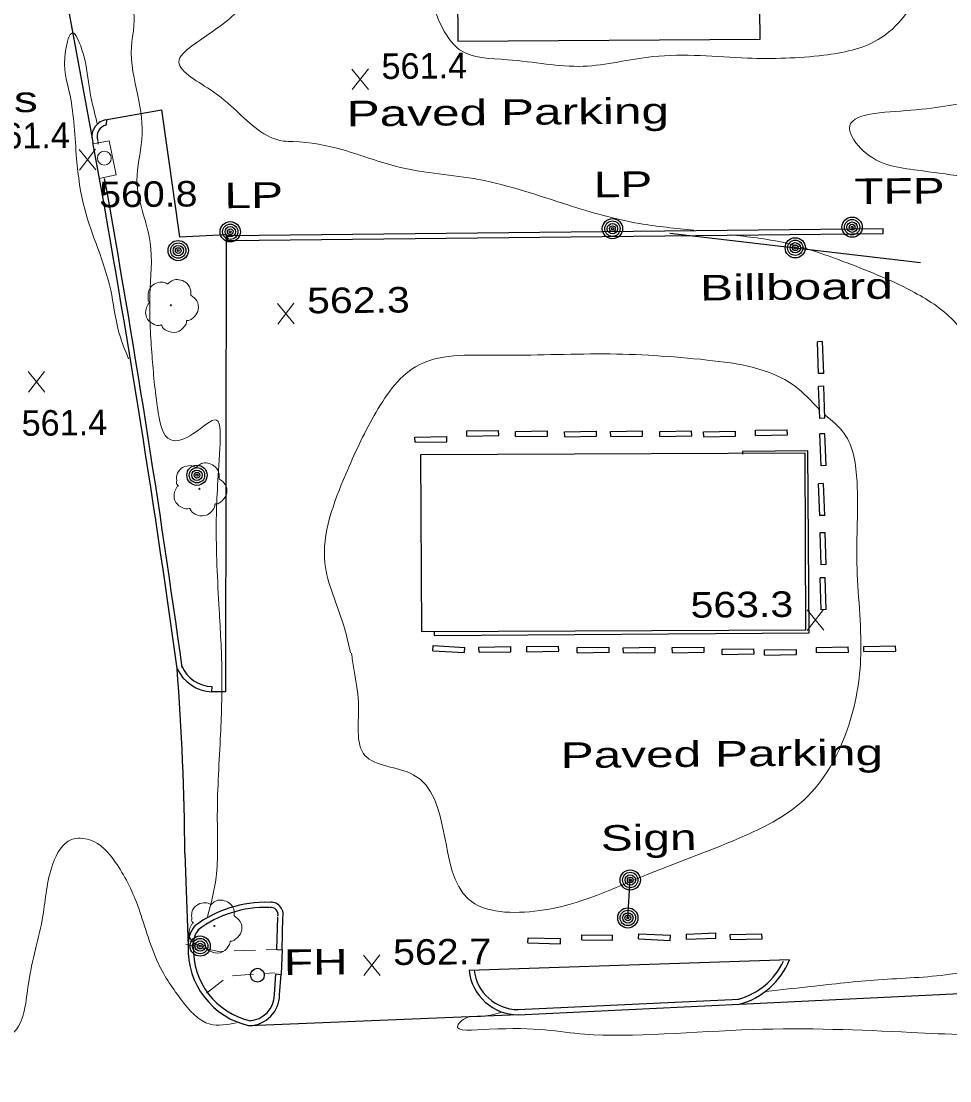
# Model space of a CAD drawing. Extents: x 2361708 to 2370558, y 6977955 to 6991887.
# Drawn here: x 2365983.6 to 2366158, y 6985916.3 to 6986115.3 of the extents above; entities that cross this region are included whole.
import ezdxf

# ---------------------------------------------------------------- set-up
doc = ezdxf.new("R2010")
doc.units = 0
doc.header["$LTSCALE"] = 1.9
for name, color, linetype, lineweight in [('11', 7, 'Continuous', 25), ('13', 7, 'Continuous', 13), ('2', 7, 'Continuous', 25), ('20', 7, 'Continuous', 25), ('21', 7, 'Continuous', 25), ('29', 7, 'Continuous', 13), ('31', 7, 'Continuous', 13), ('35', 7, 'Continuous', 13), ('9', 7, 'Continuous', 13)]:
    doc.layers.add(name, color=color, linetype=linetype, lineweight=lineweight)

msp = doc.modelspace()

# ---------------------------------------------------------------- linework, layer by layer
at = {"layer": '11'}
for points in [[(2366145.744, 6986174.413), (2366075.846, 6986173.908), (2366075.907, 6986165.408), (2366065.267, 6986165.337), (2366065.629, 6986111.588), (2366122.368, 6986111.968), (2366122.291, 6986123.228), (2366146.1, 6986123.395)], [(2366058.783, 6986000.707), (2366130.984, 6986001.004), (2366130.848, 6986034.175), (2366058.648, 6986033.878)]]:
    msp.add_lwpolyline(points, close=True, dxfattribs=at)
at = {"layer": '13'}
for p, q in [((2366015.774, 6985941.635), (2366014.541, 6985941.893)), ((2366027.662, 6985940.818), (2366023.663, 6985940.7)), ((2366031.661, 6985940.937), (2366029.661, 6985940.877)), ((2366027.285, 6985936.324), (2366023.297, 6985936.046)), ((2366031.282, 6985936.602), (2366029.283, 6985936.463)), ((2366021.565, 6985935.23), (2366018.439, 6985932.74))]:
    msp.add_line(p, q, dxfattribs=at)
msp.add_lwpolyline([(2366021.663, 6985940.641), (2366020.754, 6985940.612), (2366017.728, 6985941.233)], dxfattribs=at)
at = {"layer": '2'}
for p, q in [((2365991.906, 6986120.937), (2365997.013, 6986092.974)), ((2365999.635, 6986095.839), (2365999.706, 6986096.799)), ((2366022.444, 6986075.065), (2366145.507, 6986076.376)), ((2366022.453, 6986074.105), (2366145.517, 6986075.416)), ((2366145.517, 6986075.416), (2366145.507, 6986076.376)), ((2366022.453, 6986074.105), (2366022.444, 6986075.065)), ((2366134.109, 6986055.167), (2366133.149, 6986055.128)), ((2366133.366, 6986049.139), (2366133.149, 6986055.128)), ((2366134.326, 6986049.179), (2366134.109, 6986055.167)), ((2366134.326, 6986049.179), (2366133.366, 6986049.139)), ((2366134.319, 6986046.748), (2366133.359, 6986046.709)), ((2366133.577, 6986040.721), (2366133.359, 6986046.709)), ((2366134.536, 6986040.76), (2366134.319, 6986046.748)), ((2366134.536, 6986040.76), (2366133.577, 6986040.721)), ((2366067.306, 6986038.35), (2366073.295, 6986038.457)), ((2366067.324, 6986037.39), (2366067.306, 6986038.35)), ((2366073.314, 6986037.497), (2366073.295, 6986038.457)), ((2366076.457, 6986038.247), (2366082.446, 6986038.354)), ((2366076.477, 6986037.287), (2366076.457, 6986038.247)), ((2366082.465, 6986037.394), (2366082.446, 6986038.354)), ((2366085.678, 6986038.205), (2366091.667, 6986038.312)), ((2366085.697, 6986037.245), (2366085.678, 6986038.205)), ((2366091.687, 6986037.352), (2366091.667, 6986038.312)), ((2366094.308, 6986038.247), (2366100.297, 6986038.354)), ((2366094.327, 6986037.287), (2366094.308, 6986038.247)), ((2366100.316, 6986037.394), (2366100.297, 6986038.354)), ((2366103.528, 6986038.275), (2366109.517, 6986038.382)), ((2366103.547, 6986037.315), (2366103.528, 6986038.275)), ((2366109.536, 6986037.422), (2366109.517, 6986038.382)), ((2366111.77, 6986038.213), (2366117.758, 6986038.321)), ((2366111.789, 6986037.253), (2366111.77, 6986038.213)), ((2366117.777, 6986037.361), (2366117.758, 6986038.321)), ((2366121.487, 6986038.476), (2366127.477, 6986038.583)), ((2366121.506, 6986037.516), (2366121.487, 6986038.476)), ((2366121.506, 6986037.516), (2366127.496, 6986037.623)), ((2366127.496, 6986037.623), (2366127.477, 6986038.583)), ((2366134.564, 6986037.83), (2366133.604, 6986037.791)), ((2366133.821, 6986031.803), (2366133.604, 6986037.791)), ((2366134.781, 6986031.842), (2366134.564, 6986037.83)), ((2366057.576, 6986037.188), (2366063.566, 6986037.295)), ((2366057.595, 6986036.228), (2366057.576, 6986037.188)), ((2366057.595, 6986036.228), (2366063.585, 6986036.335)), ((2366063.585, 6986036.335), (2366063.566, 6986037.295)), ((2366067.324, 6986037.39), (2366073.314, 6986037.497)), ((2366076.477, 6986037.287), (2366082.465, 6986037.394)), ((2366085.697, 6986037.245), (2366091.687, 6986037.352)), ((2366094.327, 6986037.287), (2366100.316, 6986037.394)), ((2366103.547, 6986037.315), (2366109.536, 6986037.422)), ((2366111.789, 6986037.253), (2366117.777, 6986037.361)), ((2366134.781, 6986031.842), (2366133.821, 6986031.803)), ((2366134.313, 6986028.478), (2366133.353, 6986028.438)), ((2366133.57, 6986022.45), (2366133.353, 6986028.438)), ((2366134.53, 6986022.489), (2366134.313, 6986028.478)), ((2366134.53, 6986022.489), (2366133.57, 6986022.45)), ((2366134.591, 6986019.25), (2366133.631, 6986019.211)), ((2366133.848, 6986013.222), (2366133.631, 6986019.211)), ((2366134.808, 6986013.262), (2366134.591, 6986019.25)), ((2366134.808, 6986013.262), (2366133.848, 6986013.222)), ((2366134.591, 6986010.799), (2366133.632, 6986010.76)), ((2366133.849, 6986004.772), (2366133.632, 6986010.76)), ((2366134.808, 6986004.811), (2366134.591, 6986010.799)), ((2366134.808, 6986004.811), (2366133.849, 6986004.772)), ((2366060.918, 6985997.087), (2366060.969, 6985998.048)), ((2366060.969, 6985998.048), (2366066.952, 6985997.715)), ((2366069.592, 6985997.74), (2366075.582, 6985997.847)), ((2366075.601, 6985996.887), (2366075.582, 6985997.847)), ((2366078.572, 6985997.846), (2366084.561, 6985997.953)), ((2366078.591, 6985996.886), (2366078.572, 6985997.846)), ((2366084.58, 6985996.993), (2366084.561, 6985997.953)), ((2366132.956, 6985997.693), (2366138.945, 6985997.8)), ((2366138.964, 6985996.84), (2366138.945, 6985997.8)), ((2366141.835, 6985997.868), (2366147.824, 6985997.974)), ((2366141.854, 6985996.908), (2366141.835, 6985997.868)), ((2366147.843, 6985997.015), (2366147.824, 6985997.974)), ((2366060.918, 6985997.087), (2366066.902, 6985996.754)), ((2366066.902, 6985996.754), (2366066.952, 6985997.715)), ((2366069.611, 6985996.78), (2366069.592, 6985997.74)), ((2366069.611, 6985996.78), (2366075.601, 6985996.887)), ((2366078.591, 6985996.886), (2366084.58, 6985996.993)), ((2366088.034, 6985997.666), (2366094.023, 6985997.773)), ((2366088.053, 6985996.705), (2366088.034, 6985997.666)), ((2366088.053, 6985996.705), (2366094.042, 6985996.812)), ((2366094.042, 6985996.812), (2366094.023, 6985997.773)), ((2366096.694, 6985997.628), (2366102.684, 6985997.735)), ((2366096.714, 6985996.668), (2366096.694, 6985997.628)), ((2366096.714, 6985996.668), (2366102.703, 6985996.775)), ((2366102.703, 6985996.775), (2366102.684, 6985997.735)), ((2366105.885, 6985997.666), (2366111.874, 6985997.773)), ((2366105.904, 6985996.705), (2366105.885, 6985997.666)), ((2366105.904, 6985996.705), (2366111.894, 6985996.812)), ((2366111.894, 6985996.812), (2366111.874, 6985997.773)), ((2366115.238, 6985997.344), (2366121.228, 6985997.452)), ((2366115.258, 6985996.384), (2366115.238, 6985997.344)), ((2366115.258, 6985996.384), (2366121.247, 6985996.491)), ((2366121.247, 6985996.491), (2366121.228, 6985997.452)), ((2366123.21, 6985997.22), (2366129.199, 6985997.327)), ((2366123.229, 6985996.26), (2366123.21, 6985997.22)), ((2366123.229, 6985996.26), (2366129.218, 6985996.368)), ((2366129.218, 6985996.368), (2366129.199, 6985997.327)), ((2366132.975, 6985996.733), (2366132.956, 6985997.693)), ((2366132.975, 6985996.733), (2366138.964, 6985996.84)), ((2366141.854, 6985996.908), (2366147.843, 6985997.015)), ((2366019.461, 6985990.342), (2366019.39, 6985989.381)), ((2366014.359, 6985958.982), (2366015.024, 6985941.578)), ((2366031.661, 6985940.937), (2366031.823, 6985947.058)), ((2366032.621, 6985940.915), (2366032.783, 6985947.037)), ((2366108.547, 6985943.858), (2366114.045, 6985944.081)), ((2366114.084, 6985943.121), (2366114.045, 6985944.081)), ((2366078.781, 6985942.215), (2366078.812, 6985943.175)), ((2366078.781, 6985942.215), (2366084.903, 6985942.043)), ((2366078.812, 6985943.175), (2366084.934, 6985943.003)), ((2366084.903, 6985942.043), (2366084.934, 6985943.003)), ((2366088.916, 6985942.781), (2366088.927, 6985943.741)), ((2366088.916, 6985942.781), (2366094.657, 6985942.726)), ((2366088.927, 6985943.741), (2366094.668, 6985943.686)), ((2366094.657, 6985942.726), (2366094.668, 6985943.686)), ((2366099.565, 6985942.963), (2366099.616, 6985943.923)), ((2366099.565, 6985942.963), (2366105.479, 6985942.669)), ((2366099.616, 6985943.923), (2366105.529, 6985943.629)), ((2366105.479, 6985942.669), (2366105.529, 6985943.629)), ((2366108.586, 6985942.898), (2366108.547, 6985943.858)), ((2366108.586, 6985942.898), (2366114.084, 6985943.121)), ((2366116.778, 6985943.796), (2366122.727, 6985943.913)), ((2366116.797, 6985942.837), (2366116.778, 6985943.796)), ((2366116.797, 6985942.837), (2366122.747, 6985942.953)), ((2366122.747, 6985942.953), (2366122.727, 6985943.913)), ((2366031.661, 6985940.937), (2366032.622, 6985940.895)), ((2366032.621, 6985940.915), (2366032.446, 6985936.323)), ((2366127.904, 6985939.012), (2366067.74, 6985936.989)), ((2366031.211, 6985932.502), (2366031.484, 6985936.394)), ((2366031.484, 6985936.394), (2366032.436, 6985936.273)), ((2366032.173, 6985932.431), (2366032.446, 6985936.323)), ((2366118.513, 6985930.702), (2366175.769, 6985933.498)), ((2366076.921, 6985929.666), (2366118.464, 6985931.662)), ((2366076.97, 6985928.707), (2366118.513, 6985930.702)), ((2366076.97, 6985928.707), (2366026.517, 6985926.636))]:
    msp.add_line(p, q, dxfattribs=at)
for points in [[(2365999.426, 6986096.777), (2366009.999, 6986098.657), (2366013.346, 6986074.838), (2366022.162, 6986075.262), (2366022, 6985989.386), (2366019.43, 6985989.382)], [(2366061.185, 6986000.55), (2366061.191, 6985999.93), (2366131.61, 6986000.41), (2366131.374, 6986034.61), (2366119.095, 6986034.523), (2366119.1, 6986034.013)]]:
    msp.add_lwpolyline(points, dxfattribs=at)
for centre, radius, start, end in [((2366000.121, 6986093.665), 3.189, 102.57706, 200.16639), ((2366000.121, 6986093.665), 2.229, 102.57706, 200.16639), ((2363664.674, 6985669.09), 2370.583, 7.87209, 10.29039), ((2363664.674, 6985669.09), 2371.543, 10.27807, 10.29039), ((2363664.674, 6985669.09), 2371.543, 7.87209, 10.12023), ((2366019.691, 6985996.797), 6.459, 204.07236, 267.97664), ((2366019.691, 6985996.797), 7.419, 204.07236, 267.97664), ((2365544.95, 6985956.959), 469.413, 0.24691, 4.49769), ((2366029.569, 6985927.62), 22.212, 88.33021, 126.91501), ((2366029.569, 6985927.62), 21.252, 88.33021, 126.91501), ((2366030.516, 6985947.522), 2.319, 347.92102, 97.40619), ((2366030.516, 6985947.522), 1.359, 347.92102, 97.40619), ((2366020.558, 6985941.917), 5.544, 141.35343, 183.51201), ((2366020.558, 6985941.917), 4.584, 141.35343, 183.51201), ((2366029.665, 6985940.948), 14.654, 177.53787, 257.59686), ((2366029.665, 6985940.948), 13.694, 177.53787, 257.59686), ((2366114.89, 6985944.258), 13.072, 284.96283, 335.19285), ((2366114.89, 6985944.258), 14.032, 284.96283, 338.04559), ((2366077.016, 6985938.042), 9.335, 186.47352, 269.71858), ((2366077.016, 6985938.042), 8.375, 186.47352, 269.71858), ((2366026.256, 6985932.548), 4.957, 272.52991, 358.86344), ((2366026.256, 6985932.548), 5.917, 272.52991, 358.86344)]:
    msp.add_arc(centre, radius, start, end, dxfattribs=at)
at = {"layer": '20'}
for centre, radius in [((2366022.897, 6986075.769), 1.9), ((2366094.655, 6986076.352), 1.9), ((2366094.655, 6986076.352), 1.442), ((2366139.655, 6986076.631), 1.9), ((2366139.655, 6986076.631), 1.442), ((2366139.655, 6986076.631), 0.973), ((2366022.897, 6986075.769), 1.442), ((2366022.897, 6986075.769), 0.973), ((2366022.897, 6986075.769), 0.539), ((2366022.897, 6986075.769), 0.192), ((2366094.655, 6986076.352), 0.973), ((2366094.655, 6986076.352), 0.539), ((2366094.655, 6986076.352), 0.192), ((2366139.655, 6986076.631), 0.539), ((2366139.655, 6986076.631), 0.192), ((2366013.131, 6986072.236), 1.9), ((2366013.131, 6986072.236), 1.442), ((2366013.131, 6986072.236), 0.973), ((2366013.131, 6986072.236), 0.539), ((2366013.131, 6986072.236), 0.192), ((2366016.652, 6986030.038), 1.9), ((2366016.652, 6986030.038), 1.442), ((2366016.652, 6986030.038), 0.973), ((2366016.652, 6986030.038), 0.539), ((2366016.652, 6986030.038), 0.192), ((2366017.254, 6985941.609), 1.9), ((2366017.254, 6985941.609), 1.442), ((2366017.254, 6985941.609), 0.973), ((2366017.254, 6985941.609), 0.539), ((2366017.254, 6985941.609), 0.192), ((2366027.997, 6985936.131), 1.3)]:
    msp.add_circle(centre, radius, dxfattribs=at)
at = {"layer": '21'}
for p, q in [((2366105.434, 6986075.535), (2366152.529, 6986069.983)), ((2366097.548, 6985946.894), (2366098, 6985954.019))]:
    msp.add_line(p, q, dxfattribs=at)
for centre, radius in [((2366128.981, 6986072.759), 1.9), ((2366128.981, 6986072.759), 1.442), ((2366128.981, 6986072.759), 0.973), ((2366128.981, 6986072.759), 0.539), ((2366128.981, 6986072.759), 0.192), ((2366098, 6985954.018), 1.9), ((2366098, 6985954.018), 1.442), ((2366098, 6985954.018), 0.973), ((2366098, 6985954.018), 0.539), ((2366098, 6985954.018), 0.192), ((2366097.548, 6985946.894), 1.9), ((2366097.548, 6985946.894), 1.442), ((2366097.548, 6985946.894), 0.973), ((2366097.548, 6985946.894), 0.539), ((2366097.548, 6985946.894), 0.192)]:
    msp.add_circle(centre, radius, dxfattribs=at)
at = {"layer": '29'}
for centre in [(2366011.758, 6986061.953), (2366017.097, 6986027.492), (2366019.918, 6985945.395)]:
    msp.add_circle(centre, 0.1, dxfattribs=at)
for points in [[(2366007.793, 6986062.525), (2366007.813, 6986062.535), (2366007.732, 6986062.604), (2366007.496, 6986063.232), (2366007.534, 6986064.513), (2366008.421, 6986065.811), (2366009.727, 6986066.294), (2366010.849, 6986066.104), (2366011.08, 6986065.976), (2366011.15, 6986065.977), (2366011.2, 6986066.017), (2366011.547, 6986066.311), (2366012.413, 6986066.759), (2366013.623, 6986066.691), (2366014.739, 6986066.101), (2366015.472, 6986064.678), (2366015.481, 6986063.818)], [(2366015.471, 6986063.838), (2366016.611, 6986062.779), (2366016.896, 6986061.191), (2366016.188, 6986059.864), (2366015.534, 6986059.318), (2366014.866, 6986059.102), (2366014.716, 6986059.091), (2366014.697, 6986058.981), (2366014.375, 6986058.077), (2366012.837, 6986056.913), (2366010.944, 6986057.195), (2366010.045, 6986058.136), (2366009.973, 6986058.266), (2366009.854, 6986058.244), (2366008.642, 6986058.363), (2366007.373, 6986059.361), (2366007.027, 6986060.998), (2366007.398, 6986062.021), (2366007.723, 6986062.464), (2366007.793, 6986062.515)], [(2366013.131, 6986028.064), (2366013.151, 6986028.074), (2366013.07, 6986028.143), (2366012.834, 6986028.771), (2366012.872, 6986030.052), (2366013.76, 6986031.35), (2366015.065, 6986031.833), (2366016.187, 6986031.643), (2366016.418, 6986031.515), (2366016.488, 6986031.516), (2366016.538, 6986031.556), (2366016.885, 6986031.85), (2366017.751, 6986032.298), (2366018.962, 6986032.23), (2366020.077, 6986031.64), (2366020.811, 6986030.217), (2366020.819, 6986029.357)], [(2366020.809, 6986029.377), (2366021.949, 6986028.318), (2366022.234, 6986026.731), (2366021.527, 6986025.404), (2366020.872, 6986024.857), (2366020.204, 6986024.641), (2366020.054, 6986024.63), (2366020.035, 6986024.519), (2366019.714, 6986023.616), (2366018.175, 6986022.452), (2366016.282, 6986022.734), (2366015.383, 6986023.675), (2366015.311, 6986023.804), (2366015.192, 6986023.783), (2366013.98, 6986023.902), (2366012.711, 6986024.9), (2366012.366, 6986026.537), (2366012.736, 6986027.56), (2366013.061, 6986028.003), (2366013.131, 6986028.054)], [(2366015.952, 6985945.967), (2366015.972, 6985945.977), (2366015.891, 6985946.046), (2366015.656, 6985946.674), (2366015.694, 6985947.955), (2366016.581, 6985949.253), (2366017.887, 6985949.735), (2366019.009, 6985949.546), (2366019.24, 6985949.418), (2366019.31, 6985949.419), (2366019.36, 6985949.459), (2366019.707, 6985949.753), (2366020.572, 6985950.201), (2366021.783, 6985950.132), (2366022.899, 6985949.543), (2366023.632, 6985948.12), (2366023.64, 6985947.26)], [(2366023.631, 6985947.28), (2366024.77, 6985946.221), (2366025.056, 6985944.634), (2366024.348, 6985943.307), (2366023.693, 6985942.76), (2366023.025, 6985942.544), (2366022.875, 6985942.533), (2366022.856, 6985942.422), (2366022.535, 6985941.52), (2366020.996, 6985940.355), (2366019.104, 6985940.637), (2366018.204, 6985941.578), (2366018.134, 6985941.708), (2366018.013, 6985941.687), (2366016.802, 6985941.805), (2366015.533, 6985942.803), (2366015.187, 6985944.439), (2366015.557, 6985945.463), (2366015.883, 6985945.906), (2366015.952, 6985945.957)]]:
    msp.add_spline(points, degree=3, dxfattribs=at)
at = {"layer": '31'}
for p, q in [((2366048.874, 6986102.488), (2366045.757, 6986106.338)), ((2366045.794, 6986102.459), (2366048.838, 6986106.368)), ((2365997.666, 6986087.38), (2365994.549, 6986091.23)), ((2365994.586, 6986087.35), (2365997.629, 6986091.259)), ((2366034.903, 6986058.473), (2366031.785, 6986062.323)), ((2366031.823, 6986058.444), (2366034.866, 6986062.352)), ((2365984.993, 6986045.637), (2365988.035, 6986049.546)), ((2365988.072, 6986045.666), (2365984.955, 6986049.517)), ((2366134.325, 6986000.936), (2366131.208, 6986004.787)), ((2366131.245, 6986000.907), (2366134.288, 6986004.816)), ((2366051.048, 6985936.08), (2366047.932, 6985939.931)), ((2366047.969, 6985936.051), (2366051.011, 6985939.96))]:
    msp.add_line(p, q, dxfattribs=at)
at = {"layer": '35'}
for points in [[(2365999.45, 6986180.431), (2365998.957, 6986180.717), (2365996.766, 6986182.976), (2365993.283, 6986189.533), (2365987.485, 6986192.408), (2365987.047, 6986189.044), (2365987.202, 6986183.335), (2365987.973, 6986174.831), (2365988.994, 6986164.201), (2365991.423, 6986148.533), (2365992.91, 6986134.146), (2365996.385, 6986123.129), (2366001.368, 6986120.787), (2366004.354, 6986118.065), (2366004.336, 6986110.474), (2366005.553, 6986101.375), (2366006.292, 6986093.082), (2366005.375, 6986085.403), (2366007.866, 6986073.776), (2366007.819, 6986063.935), (2366008.172, 6986053.108), (2366009.231, 6986042.788), (2366011.739, 6986036.661), (2366015.898, 6986037.811), (2366020.324, 6986040.383), (2366020.934, 6986035.089), (2366020.269, 6986020.971), (2366020.813, 6986004.816), (2366021.331, 6985993.36), (2366021.025, 6985980.456), (2366020.469, 6985965.251), (2366020.242, 6985954.538), (2366018.651, 6985947.193)], [(2366109.949, 6986076.088), (2366099.716, 6986077.321), (2366086.313, 6986080.803), (2366069.536, 6986085.584), (2366054.583, 6986087.912), (2366044.082, 6986091.131), (2366034.717, 6986092.703), (2366032.876, 6986092.805), (2366024.051, 6986098.471), (2366019.103, 6986102.484), (2366013.309, 6986108.069), (2366016.171, 6986111.027), (2366023.609, 6986116.578), (2366028.737, 6986124.227), (2366033.577, 6986137.894), (2366042.814, 6986145.542), (2366049.703, 6986152.048), (2366052.894, 6986154.018), (2366055.151, 6986149.14), (2366056.811, 6986139.615), (2366058.963, 6986127.895), (2366062.378, 6986114.787), (2366065.954, 6986109.971), (2366074.972, 6986108.086), (2366089.154, 6986106.852), (2366102.228, 6986108.666), (2366120.002, 6986108.395), (2366134.347, 6986108.932), (2366144.56, 6986111.869), (2366152.551, 6986122.256), (2366153.041, 6986135.891), (2366151.031, 6986151.713), (2366150.281, 6986164.326), (2366149.574, 6986172.41), (2366146.139, 6986174.967)], [(2366196.387, 6986145.994), (2366193.002, 6986145.562), (2366189.556, 6986134.518), (2366188.638, 6986124.929), (2366185.437, 6986111.338), (2366178.734, 6986103.154), (2366164.071, 6986100.324), (2366150.686, 6986098.586), (2366139.178, 6986095.177), (2366141.799, 6986090.932), (2366151.903, 6986087.328), (2366169.17, 6986085.702), (2366183.924, 6986083.242), (2366187.234, 6986070.663), (2366193.985, 6986052.737), (2366196.337, 6986033.598), (2366197.67, 6986014.37), (2366194.931, 6985999.593), (2366191.71, 6985989.132), (2366192.874, 6985977.243), (2366196.543, 6985964.697), (2366199.632, 6985955.426), (2366204.231, 6985949.199), (2366205.833, 6985944.784), (2366204.741, 6985939.694)], [(2365997.933, 6986096.053), (2365996.386, 6986103.118), (2365994.999, 6986110.135), (2365993.28, 6986113.119), (2365991.972, 6986109.797), (2365992.812, 6986101.364), (2365994.055, 6986089.475), (2365995.576, 6986079.989), (2365998.036, 6986072.642), (2366000.451, 6986064.775), (2366001.871, 6986057.378), (2366003.804, 6986051.886)], [(2366170.791, 6985938.57), (2366174.726, 6985940.058), (2366181.874, 6985943.456), (2366183.836, 6985948.575), (2366179.984, 6985956.119), (2366177.712, 6985968.888), (2366172.851, 6985980.522), (2366172.781, 6985998.372), (2366172.216, 6986013.658), (2366171.087, 6986030.338), (2366167.023, 6986044.43), (2366163.866, 6986051.4), (2366158.763, 6986059.031), (2366150.819, 6986064.656), (2366137.926, 6986070.214), (2366126.842, 6986073.729), (2366116.737, 6986075.202)], [(2366133.582, 6986042.281), (2366128.788, 6986046.866), (2366112.441, 6986051.68), (2366093.009, 6986052.825), (2366072.89, 6986052.584), (2366057.68, 6986050.419), (2366049.917, 6986041.245), (2366044.592, 6986030.234), (2366040.681, 6986013.515), (2366044.151, 6986001.948), (2366045.501, 6985996.671)], [(2366045.672, 6985996.632), (2366046.079, 6985993.706), (2366046.99, 6985987.354), (2366048.155, 6985977.425), (2366057.25, 6985973.801), (2366067.572, 6985950.459), (2366080.934, 6985948.266), (2366101.499, 6985955.182), (2366119.602, 6985962.354), (2366130.707, 6985969.141), (2366138.743, 6985982.237), (2366141.289, 6985996.392), (2366140.556, 6986013.526), (2366140.581, 6986028.767), (2366138.184, 6986037.885), (2366134.551, 6986041.36)], [(2366024.012, 6985927.193), (2366019.114, 6985926.926), (2366013.619, 6985931.644), (2366009.201, 6985938.772), (2366005.47, 6985949.347), (2366001.313, 6985957.378), (2365996.514, 6985961.563), (2365993.103, 6985961.61), (2365989.586, 6985957.037), (2365987.728, 6985947.289), (2365984.99, 6985934.492), (2365982.484, 6985925.657), (2365977.74, 6985922.912), (2365973.29, 6985922.84), (2365972.177, 6985923.239)], [(2366123.54, 6985933.101), (2366131.862, 6985934.01), (2366144.621, 6985935.271), (2366158.031, 6985936.309), (2366165.669, 6985937.622), (2366169.684, 6985938.23)], [(2366081.164, 6985874.675), (2366070.339, 6985876.231), (2366056.065, 6985877.635), (2366045.573, 6985878.806), (2366040.51, 6985880.207), (2366041.773, 6985880.889), (2366046.726, 6985881.647), (2366058.676, 6985882.74), (2366076.707, 6985884.862), (2366099.994, 6985885.304), (2366122.162, 6985885.615), (2366143.31, 6985886.986), (2366161.081, 6985889.006), (2366183.5, 6985891.369), (2366207.694, 6985894.269), (2366220.97, 6985900.046), (2366225.553, 6985908.15), (2366223.466, 6985919.391), (2366214.765, 6985923.628), (2366195.153, 6985924.801), (2366171.103, 6985924.593), (2366150.765, 6985925.399), (2366120.949, 6985925.925), (2366089.445, 6985925.066), (2366071.506, 6985925.975), (2366065.598, 6985926.729), (2366067.145, 6985928.093), (2366069.902, 6985928.399), (2366073.706, 6985929.136)]]:
    msp.add_spline(points, degree=3, dxfattribs=at)
at = {"layer": '9'}
msp.add_lwpolyline([(2365997.129, 6986092.255), (2366000.163, 6986092.874), (2366001.465, 6986086.436), (2365998.281, 6986085.796)], dxfattribs=at)
msp.add_circle((2365999.255, 6986089.585), 1.3, dxfattribs=at)

# ---------------------------------------------------------------- texts
at = {"layer": '2', "width": 1.45}
for p in [(2366044.77, 6986095.548), (2366084.949, 6985975.035)]:
    msp.add_text('Paved Parking', height=4.8, rotation=0.545, dxfattribs=at).set_placement(p)
at = {"layer": '20'}
for s, width, p in [('  LP', 1.4, (2366086.17, 6986082.182)), ('  TFP', 1.4, (2366135.084, 6986080.907)), ('  LP', 1.4, (2366016.845, 6986080.142)), ('Billboard', 1.45, (2366111.125, 6986062.849)), ('Sign', 1.4, (2366092.488, 6985959.496)), ('  FH', 1.4, (2366027.987, 6985936.121))]:
    msp.add_text(s, height=4.8, rotation=0.545, dxfattribs=dict(at, width=width)).set_placement(p)
at = {"layer": '31'}
for p in [(2366051.316, 6986104.451), (2365976.737, 6986091.36), (2365983.75, 6986037.435)]:
    msp.add_text('561.4', height=4.8, rotation=0.545, dxfattribs=at).set_placement(p)
for s, width, p in [('560.8', 1.15, (2365998.303, 6986080.355)), ('562.3', 1.2, (2366037.344, 6986060.436)), ('563.3', 1.2, (2366109.341, 6986003.268)), ('562.7', 1.15, (2366053.49, 6985938.044))]:
    msp.add_text(s, height=4.8, rotation=0.545, dxfattribs=dict(at, width=width)).set_placement(p)
at = {"layer": '9', "width": 1.4}
msp.add_text('Inlets', height=4.8, rotation=0.545, dxfattribs=at).set_placement((2365965.312, 6986098.062))

doc.saveas('drawing.dxf')
